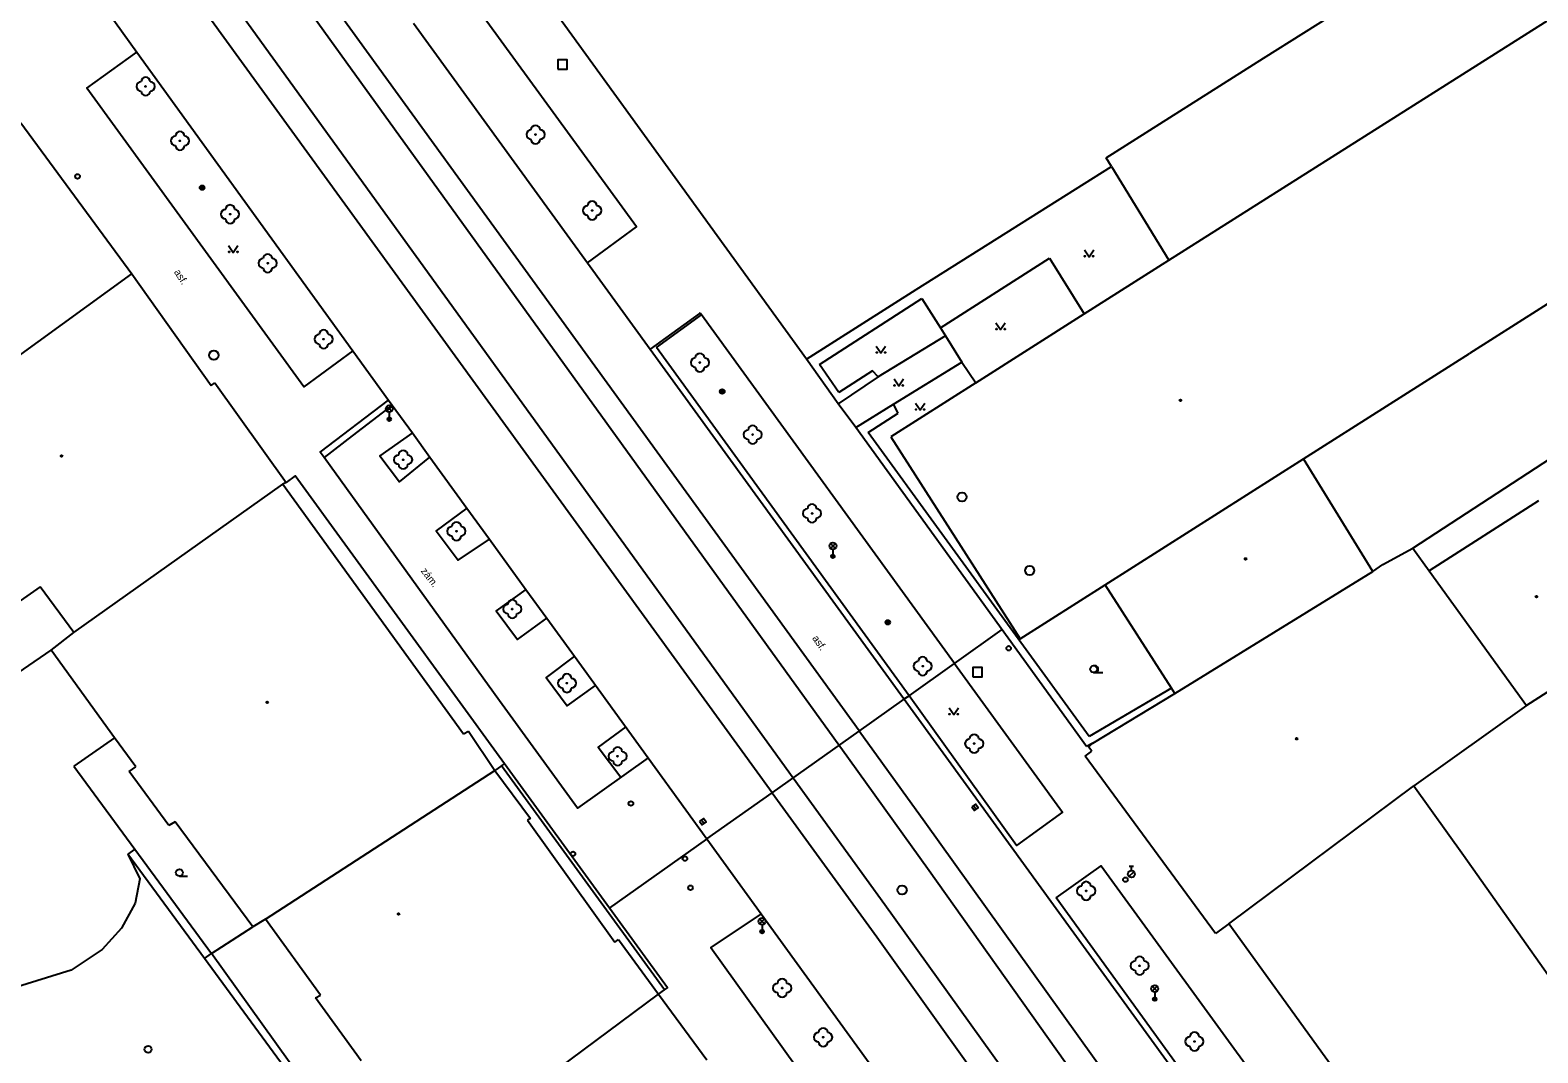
# Model space of a CAD drawing. Extents: x -599770 to -598493, y -1162076 to -1159209.
# Drawn here: x -598888.7 to -598807, y -1159794.5 to -1159739 of the extents above; entities that cross this region are included whole.
import ezdxf

# ---------------------------------------------------------------- set-up
doc = ezdxf.new("R2010")
doc.units = 0
doc.layers.add('Podklad', color=7, linetype='Continuous')

msp = doc.modelspace()

# ---------------------------------------------------------------- linework, layer by layer
at = {"layer": 'Podklad'}
for p, q in [((-598869.363, -1159759.65), (-598869.098, -1159759.385)), ((-598869.363, -1159759.385), (-598869.098, -1159759.65)), ((-598869.23, -1159759.705), (-598869.23, -1159760.08)), ((-598845.312, -1159767.09), (-598845.047, -1159766.825)), ((-598845.312, -1159766.825), (-598845.047, -1159767.09)), ((-598845.18, -1159767.145), (-598845.18, -1159767.52)), ((-598831.05, -1159773.828), (-598830.55, -1159773.828)), ((-598837.552, -1159781.038), (-598837.408, -1159781.242)), ((-598852.302, -1159781.818), (-598852.158, -1159782.022)), ((-598829.129, -1159784.896), (-598828.864, -1159784.631)), ((-598829.125, -1159784.323), (-598828.875, -1159784.323)), ((-598829, -1159784.573), (-598829, -1159784.323)), ((-598880.61, -1159784.867), (-598880.172, -1159784.867)), ((-598849.152, -1159787.45), (-598848.887, -1159787.185)), ((-598849.152, -1159787.185), (-598848.887, -1159787.45)), ((-598849.02, -1159787.505), (-598849.02, -1159787.88)), ((-598827.863, -1159791.11), (-598827.598, -1159790.845)), ((-598827.863, -1159790.845), (-598827.598, -1159791.11)), ((-598827.73, -1159791.165), (-598827.73, -1159791.54))]:
    msp.add_line(p, q, dxfattribs=at)
for points in [[(-598844.33, -1159778.48), (-598871.56, -1159740.72), (-598895.33, -1159707.72), (-598923.14, -1159669.47), (-598961.62, -1159616.26), (-599010.1, -1159549.52)], [(-599012.96, -1159550.69), (-598985.05, -1159589.26), (-598961.84, -1159621.21), (-598938.14, -1159654.05), (-598918, -1159681.71), (-598847.33, -1159779.54)], [(-598846.62, -1159756.83), (-598929.23, -1159642.69), (-598940.93, -1159626.51)], [(-598843.75, -1159776.99), (-598933.37, -1159653.28)], [(-598848.47, -1159780.35), (-598920.35, -1159681.3)], [(-598858.49, -1159751.591), (-598855.83, -1159749.642), (-598872.681, -1159726.48), (-598875.283, -1159728.434)], [(-598885.32, -1159736.81), (-598882.91, -1159740.17)], [(-598831.56, -1159754.37), (-598826.97, -1159751.46), (-598803.94, -1159736.87)], [(-598821.84, -1159740.5), (-598817.46, -1159737.75)], [(-598867.92, -1159738.59), (-598858.49, -1159751.591), (-598855.092, -1159756.276), (-598811.07, -1159816.97)], [(-598871.21, -1159756.38), (-598873.86, -1159758.33), (-598885.63, -1159742.13), (-598882.91, -1159740.17)], [(-598882.91, -1159740.17), (-598871.21, -1159756.38)], [(-598830.36, -1159745.9), (-598821.84, -1159740.5)], [(-598889.21, -1159744), (-598883.18, -1159752.19)], [(-598840.67, -1159753.04), (-598830.07, -1159746.37)], [(-598830.07, -1159746.37), (-598830.36, -1159745.9)], [(-598830.07, -1159746.37), (-598826.97, -1159751.46)], [(-598795.41, -1159746.82), (-598810.66, -1159756.51)], [(-598877.94, -1159750.655), (-598877.69, -1159751.03), (-598877.44, -1159750.655)], [(-598831.54, -1159750.895), (-598831.29, -1159751.27), (-598831.04, -1159750.895)], [(-598839.34, -1159755.12), (-598833.43, -1159751.35)], [(-598833.43, -1159751.35), (-598831.56, -1159754.37)], [(-598895.8, -1159761.35), (-598883.18, -1159752.19)], [(-598883.18, -1159752.19), (-598878.89, -1159758.26)], [(-598846.62, -1159756.83), (-598840.67, -1159753.04)], [(-598845.9, -1159757.12), (-598840.36, -1159753.54)], [(-598840.36, -1159753.54), (-598839.34, -1159755.12)], [(-598852.382, -1159754.321), (-598852.411, -1159754.342), (-598855.092, -1159756.276)], [(-598854.74, -1159756.2), (-598852.31, -1159754.42)], [(-598852.31, -1159754.42), (-598852.382, -1159754.321)], [(-598838.59, -1159773.34), (-598852.31, -1159754.42)], [(-598837.44, -1159758.11), (-598831.56, -1159754.37)], [(-598813.74, -1159767.07), (-598794.26, -1159754.36)], [(-598839.34, -1159755.12), (-598839.08, -1159755.56)], [(-598836.34, -1159754.845), (-598836.09, -1159755.22), (-598835.84, -1159754.845)], [(-598841.05, -1159775.08), (-598854.74, -1159756.2)], [(-598842.83, -1159756.115), (-598842.58, -1159756.49), (-598842.33, -1159756.115)], [(-598839.08, -1159755.56), (-598842.73, -1159757.79)], [(-598839.08, -1159755.56), (-598838.19, -1159756.98)], [(-598871.21, -1159756.38), (-598869.27, -1159759.05)], [(-598844.89, -1159759.25), (-598846.62, -1159756.83)], [(-598841.89, -1159759.27), (-598838.19, -1159756.98)], [(-598838.19, -1159756.98), (-598837.44, -1159758.11)], [(-598819.67, -1159762.23), (-598810.66, -1159756.51)], [(-598844.85, -1159758.63), (-598845.9, -1159757.12)], [(-598842.73, -1159757.79), (-598844.89, -1159759.25)], [(-598843.03, -1159757.46), (-598844.85, -1159758.63)], [(-598842.73, -1159757.79), (-598843.03, -1159757.46)], [(-598878.89, -1159758.26), (-598878.69, -1159758.11)], [(-598878.69, -1159758.11), (-598874.82, -1159763.51)], [(-598837.44, -1159758.11), (-598842.04, -1159761.04)], [(-598841.86, -1159757.895), (-598841.61, -1159758.27), (-598841.36, -1159757.895)], [(-598855.2, -1159778.45), (-598859.03, -1159781.19), (-598863.26, -1159775.36), (-598872.765, -1159762.155), (-598872.97, -1159761.87), (-598869.27, -1159759.05)], [(-598869.072, -1159759.323), (-598871.248, -1159760.991), (-598872.765, -1159762.155)], [(-598869.27, -1159759.05), (-598869.072, -1159759.323), (-598867.98, -1159760.82)], [(-598843.94, -1159760.54), (-598844.89, -1159759.25)], [(-598843.94, -1159760.54), (-598841.89, -1159759.27)], [(-598841.64, -1159759.75), (-598841.89, -1159759.27)], [(-598840.7, -1159759.205), (-598840.45, -1159759.58), (-598840.2, -1159759.205)], [(-598843.27, -1159760.8), (-598841.64, -1159759.75)], [(-598867.98, -1159760.82), (-598869.745, -1159762.066), (-598868.684, -1159763.483), (-598867.03, -1159762.14)], [(-598867.98, -1159760.82), (-598867.03, -1159762.14)], [(-598831.43, -1159777.83), (-598843.94, -1159760.54)], [(-598831.28, -1159777.29), (-598843.27, -1159760.8)], [(-598842.04, -1159761.04), (-598835.03, -1159771.99)], [(-598867.03, -1159762.14), (-598865.018, -1159764.913), (-598863.804, -1159766.586), (-598861.823, -1159769.318), (-598860.697, -1159770.87), (-598859.195, -1159772.941), (-598855.2, -1159778.45)], [(-598830.42, -1159769.06), (-598819.67, -1159762.23)], [(-598815.9, -1159768.35), (-598819.67, -1159762.23)], [(-598874.82, -1159763.51), (-598875, -1159763.61)], [(-598862.977, -1159778.779), (-598874.335, -1159763.157), (-598874.82, -1159763.51)], [(-598886.34, -1159771.66), (-598875, -1159763.61)], [(-598875, -1159763.61), (-598865.2, -1159777.15)], [(-598865.018, -1159764.913), (-598866.691, -1159766.143), (-598865.502, -1159767.73), (-598863.804, -1159766.586)], [(-598806.93, -1159764.51), (-598812.85, -1159768.3)], [(-598815.37, -1159767.97), (-598813.74, -1159767.07)], [(-598813.74, -1159767.07), (-598812.85, -1159768.3)], [(-598826.65, -1159774.96), (-598815.9, -1159768.35)], [(-598815.9, -1159768.35), (-598815.37, -1159767.97)], [(-598812.85, -1159768.3), (-598807.58, -1159775.61)], [(-598888.15, -1159769.17), (-598889.42, -1159770.06)], [(-598886.34, -1159771.66), (-598888.15, -1159769.17)], [(-598835.03, -1159771.99), (-598830.42, -1159769.06)], [(-598826.83, -1159774.67), (-598830.42, -1159769.06)], [(-598861.823, -1159769.318), (-598863.438, -1159770.485), (-598862.276, -1159772.037), (-598860.697, -1159770.87)], [(-598887.56, -1159772.62), (-598886.34, -1159771.66)], [(-598857.29, -1159786.6), (-598852.02, -1159782.86), (-598852.01, -1159782.85), (-598848.47, -1159780.35), (-598843.75, -1159777), (-598841.32, -1159775.27), (-598841.31, -1159775.26), (-598841.05, -1159775.08), (-598838.59, -1159773.34), (-598836.01, -1159771.49)], [(-598802.06, -1159772.08), (-598807.58, -1159775.61)], [(-598890.28, -1159774.47), (-598887.56, -1159772.62)], [(-598884.13, -1159777.37), (-598887.56, -1159772.62)], [(-598859.195, -1159772.941), (-598860.734, -1159774.095), (-598859.59, -1159775.623), (-598858.046, -1159774.526)], [(-598838.59, -1159773.34), (-598832.74, -1159781.4), (-598835.22, -1159783.21), (-598841.05, -1159775.08)], [(-598826.83, -1159774.67), (-598831.28, -1159777.29)], [(-598831.09, -1159777.66), (-598826.65, -1159774.96)], [(-598826.65, -1159774.96), (-598826.83, -1159774.67)], [(-598838.88, -1159775.735), (-598838.63, -1159776.11), (-598838.38, -1159775.735)], [(-598807.58, -1159775.61), (-598813.69, -1159779.97)], [(-598884.13, -1159777.37), (-598886.34, -1159778.9)], [(-598882.97, -1159778.94), (-598884.13, -1159777.37)], [(-598865.2, -1159777.15), (-598864.93, -1159777)], [(-598864.93, -1159777), (-598863.5, -1159779.14)], [(-598856.414, -1159776.777), (-598857.902, -1159777.875), (-598856.679, -1159779.508)], [(-598843.75, -1159776.99), (-598840.19, -1159781.92), (-598830.23, -1159795.83), (-598820.48, -1159810.31), (-598817.71, -1159814.42), (-598807.13, -1159830.65), (-598799.62, -1159842.54), (-598789.32, -1159859.23), (-598777.02, -1159879.05), (-598762.59, -1159902.44), (-598742.56, -1159934.87), (-598727.66, -1159958.93), (-598713.4, -1159981.9), (-598704.83, -1159995.51), (-598704.576, -1159995.888), (-598697.85, -1160005.91), (-598688.24, -1160019.21)], [(-598831.51, -1159778.36), (-598831.15, -1159778.09)], [(-598831.09, -1159777.66), (-598831.43, -1159777.83)], [(-598831.32, -1159777.85), (-598831.09, -1159777.66)], [(-598831.15, -1159778.09), (-598831.32, -1159777.85)], [(-598886.34, -1159778.9), (-598883.02, -1159783.41)], [(-598883.34, -1159779.19), (-598882.97, -1159778.94)], [(-598863.142, -1159778.89), (-598863.5, -1159779.14)], [(-598863.142, -1159778.89), (-598862.977, -1159778.779)], [(-598854.306, -1159791.045), (-598857.455, -1159786.714), (-598863.142, -1159778.89)], [(-598857.292, -1159786.599), (-598862.977, -1159778.779)], [(-598855.2, -1159778.45), (-598849.07, -1159786.91)], [(-598778.11, -1159879.76), (-598782.03, -1159873.55), (-598790.61, -1159859.97), (-598800.87, -1159843.29), (-598808.4, -1159831.29), (-598818.91, -1159815.22), (-598831.24, -1159796.87), (-598839.97, -1159784.58), (-598844.33, -1159778.48)], [(-598824.44, -1159787.99), (-598831.51, -1159778.36)], [(-598881.18, -1159782.13), (-598883.34, -1159779.19)], [(-598875.95, -1159787.21), (-598863.5, -1159779.14)], [(-598863.5, -1159779.14), (-598861.58, -1159781.74)], [(-598847.33, -1159779.54), (-598842.36, -1159786.4), (-598833.69, -1159798.5), (-598821.25, -1159816.96), (-598810.86, -1159832.91), (-598803.35, -1159844.88), (-598793.06, -1159861.51), (-598780.64, -1159881.42)], [(-598848.47, -1159780.35), (-598842.79, -1159788.17), (-598834.87, -1159799.27), (-598822.51, -1159817.59), (-598812.1, -1159833.66), (-598794.85, -1159861.18), (-598781.86, -1159882.23), (-598733.11, -1159961.13)], [(-598823.72, -1159787.46), (-598813.69, -1159779.97)], [(-598813.69, -1159779.97), (-598810.99, -1159783.74)], [(-598880.83, -1159781.93), (-598881.18, -1159782.13)], [(-598876.63, -1159787.62), (-598880.83, -1159781.93)], [(-598861.58, -1159781.74), (-598861.74, -1159781.83)], [(-598861.74, -1159781.83), (-598857, -1159788.45)], [(-598883.02, -1159783.41), (-598883.4, -1159783.67)], [(-598883.4, -1159783.67), (-598882.76, -1159785.01)], [(-598879.25, -1159789.34), (-598883.4, -1159783.67)], [(-598883.02, -1159783.41), (-598878.86, -1159789.06)], [(-598810.99, -1159783.74), (-598803.46, -1159794.41)], [(-598833.08, -1159786.05), (-598830.63, -1159784.32), (-598821.66, -1159796.67), (-598814.52, -1159806.51), (-598817.15, -1159808.03), (-598824.33, -1159798.14), (-598833.08, -1159786.05)], [(-598882.76, -1159785.01), (-598883.01, -1159786.34)], [(-598883.01, -1159786.34), (-598883.75, -1159787.7)], [(-598875.95, -1159787.21), (-598876.63, -1159787.62)], [(-598872.96, -1159791.33), (-598875.95, -1159787.21)], [(-598854.306, -1159791.045), (-598854.145, -1159790.927), (-598857.292, -1159786.599)], [(-598849.07, -1159786.91), (-598851.8, -1159788.75), (-598843.24, -1159800.7), (-598840.67, -1159798.87), (-598840.51, -1159798.75)], [(-598849.07, -1159786.91), (-598840.51, -1159798.75)], [(-598883.75, -1159787.7), (-598884.8, -1159788.85)], [(-598878.86, -1159789.06), (-598876.63, -1159787.62)], [(-598823.72, -1159787.46), (-598824.44, -1159787.99)], [(-598813.27, -1159801.92), (-598823.72, -1159787.46)], [(-598884.8, -1159788.85), (-598886.48, -1159789.97)], [(-598857, -1159788.45), (-598856.81, -1159788.31)], [(-598856.81, -1159788.31), (-598854.63, -1159791.28)], [(-598879.25, -1159789.34), (-598878.86, -1159789.06)], [(-598872.6, -1159798.42), (-598879.25, -1159789.34)], [(-598871.92, -1159798.78), (-598878.86, -1159789.06)], [(-598886.48, -1159789.97), (-598891.79, -1159791.62)], [(-598873.23, -1159791.48), (-598872.96, -1159791.33)], [(-598865.47, -1159799.33), (-598854.63, -1159791.28)], [(-598854.63, -1159791.28), (-598854.306, -1159791.045)], [(-598854.63, -1159791.28), (-598852.02, -1159794.84)], [(-598870.76, -1159794.89), (-598873.23, -1159791.48)]]:
    msp.add_lwpolyline(points, dxfattribs=at)
for points in [[(-598860.09, -1159741.09), (-598859.59, -1159741.09), (-598859.59, -1159740.59), (-598860.09, -1159740.59)], [(-598837.59, -1159774.06), (-598837.09, -1159774.06), (-598837.09, -1159773.56), (-598837.59, -1159773.56)], [(-598837.654, -1159781.109), (-598837.511, -1159781.314), (-598837.306, -1159781.171), (-598837.449, -1159780.966)], [(-598852.404, -1159781.889), (-598852.261, -1159782.094), (-598852.056, -1159781.951), (-598852.199, -1159781.746)]]:
    msp.add_lwpolyline(points, close=True, dxfattribs=at)
for centre, radius in [((-598882.44, -1159742.03), 0.025), ((-598861.3, -1159744.64), 0.025), ((-598880.58, -1159744.98), 0.025), ((-598886.13, -1159746.91), 0.125), ((-598879.38, -1159747.52), 0.125), ((-598879.38, -1159747.52), 0.1), ((-598879.38, -1159747.52), 0.075), ((-598879.38, -1159747.52), 0.05), ((-598879.38, -1159747.52), 0.025), ((-598858.23, -1159748.76), 0.025), ((-598877.86, -1159748.96), 0.025), ((-598877.915, -1159751.005), 0.025), ((-598877.465, -1159751.005), 0.025), ((-598831.515, -1159751.245), 0.025), ((-598831.065, -1159751.245), 0.025), ((-598875.82, -1159751.62), 0.025), ((-598836.315, -1159755.195), 0.025), ((-598835.865, -1159755.195), 0.025), ((-598872.79, -1159755.74), 0.025), ((-598878.74, -1159756.61), 0.25), ((-598852.39, -1159757.01), 0.025), ((-598842.805, -1159756.465), 0.025), ((-598842.355, -1159756.465), 0.025), ((-598851.18, -1159758.58), 0.125), ((-598851.18, -1159758.58), 0.1), ((-598851.18, -1159758.58), 0.075), ((-598851.18, -1159758.58), 0.05), ((-598851.18, -1159758.58), 0.025), ((-598841.835, -1159758.245), 0.025), ((-598841.385, -1159758.245), 0.025), ((-598869.23, -1159759.517), 0.188), ((-598826.34, -1159759.06), 0.045), ((-598826.34, -1159759.06), 0.0199), ((-598869.23, -1159760.08), 0.1), ((-598869.23, -1159760.08), 0.0723), ((-598869.23, -1159760.08), 0.0438), ((-598840.675, -1159759.555), 0.025), ((-598840.225, -1159759.555), 0.025), ((-598849.53, -1159760.92), 0.025), ((-598887, -1159762.08), 0.045), ((-598887, -1159762.08), 0.0199), ((-598868.48, -1159762.28), 0.025), ((-598838.18, -1159764.3), 0.25), ((-598846.31, -1159765.19), 0.025), ((-598865.59, -1159766.16), 0.025), ((-598845.18, -1159766.957), 0.188), ((-598845.18, -1159767.52), 0.1), ((-598845.18, -1159767.52), 0.0723), ((-598845.18, -1159767.52), 0.0438), ((-598822.81, -1159767.66), 0.045), ((-598822.81, -1159767.66), 0.0199), ((-598834.51, -1159768.29), 0.25), ((-598807.04, -1159769.71), 0.045), ((-598807.04, -1159769.71), 0.0199), ((-598862.56, -1159770.38), 0.025), ((-598842.2, -1159771.1), 0.125), ((-598842.2, -1159771.1), 0.1), ((-598842.2, -1159771.1), 0.075), ((-598842.2, -1159771.1), 0.05), ((-598842.2, -1159771.1), 0.025), ((-598835.65, -1159772.51), 0.125), ((-598840.31, -1159773.48), 0.025), ((-598831.05, -1159773.64), 0.188), ((-598859.6, -1159774.4), 0.025), ((-598875.85, -1159775.44), 0.045), ((-598875.85, -1159775.44), 0.0199), ((-598838.855, -1159776.085), 0.025), ((-598838.405, -1159776.085), 0.025), ((-598820.04, -1159777.42), 0.045), ((-598820.04, -1159777.42), 0.0199), ((-598837.52, -1159777.68), 0.025), ((-598856.85, -1159778.37), 0.025), ((-598856.13, -1159780.93), 0.125), ((-598859.27, -1159783.66), 0.125), ((-598853.2, -1159783.92), 0.125), ((-598880.61, -1159784.68), 0.188), ((-598829, -1159784.76), 0.188), ((-598852.9, -1159785.5), 0.125), ((-598841.43, -1159785.62), 0.25), ((-598831.45, -1159785.67), 0.025), ((-598829.32, -1159785.06), 0.125), ((-598868.73, -1159786.92), 0.045), ((-598868.73, -1159786.92), 0.0199), ((-598849.02, -1159787.317), 0.188), ((-598849.02, -1159787.88), 0.1), ((-598849.02, -1159787.88), 0.0723), ((-598849.02, -1159787.88), 0.0438), ((-598828.55, -1159789.73), 0.025), ((-598847.93, -1159790.94), 0.025), ((-598827.73, -1159790.977), 0.188), ((-598827.73, -1159791.54), 0.1), ((-598827.73, -1159791.54), 0.0723), ((-598827.73, -1159791.54), 0.0438), ((-598845.71, -1159793.61), 0.025), ((-598825.58, -1159793.84), 0.025), ((-598882.31, -1159794.27), 0.188)]:
    msp.add_circle(centre, radius, dxfattribs=at)
for centre, radius, start, end in [((-598882.69, -1159742.03), 0.25, 90, 270), ((-598882.44, -1159741.78), 0.25, 0, 180), ((-598882.44, -1159742.28), 0.25, 180, 0), ((-598882.19, -1159742.03), 0.25, 270, 90), ((-598880.83, -1159744.98), 0.25, 90, 270), ((-598880.58, -1159744.73), 0.25, 0, 180), ((-598880.33, -1159744.98), 0.25, 270, 90), ((-598861.55, -1159744.64), 0.25, 90, 270), ((-598861.3, -1159744.39), 0.25, 0, 180), ((-598861.05, -1159744.64), 0.25, 270, 90), ((-598880.58, -1159745.23), 0.25, 180, 0), ((-598861.3, -1159744.89), 0.25, 180, 0), ((-598878.11, -1159748.96), 0.25, 90, 270), ((-598877.86, -1159748.71), 0.25, 0, 180), ((-598877.61, -1159748.96), 0.25, 270, 90), ((-598858.48, -1159748.76), 0.25, 90, 270), ((-598858.23, -1159748.51), 0.25, 0, 180), ((-598857.98, -1159748.76), 0.25, 270, 90), ((-598877.86, -1159749.21), 0.25, 180, 0), ((-598858.23, -1159749.01), 0.25, 180, 0), ((-598875.82, -1159751.37), 0.25, 0, 180), ((-598876.07, -1159751.62), 0.25, 90, 270), ((-598875.82, -1159751.87), 0.25, 180, 0), ((-598875.57, -1159751.62), 0.25, 270, 90), ((-598872.79, -1159755.49), 0.25, 0, 180), ((-598873.04, -1159755.74), 0.25, 90, 270), ((-598872.79, -1159755.99), 0.25, 180, 0), ((-598872.54, -1159755.74), 0.25, 270, 90), ((-598852.64, -1159757.01), 0.25, 90, 270), ((-598852.39, -1159756.76), 0.25, 0, 180), ((-598852.14, -1159757.01), 0.25, 270, 90), ((-598852.39, -1159757.26), 0.25, 180, 0), ((-598849.78, -1159760.92), 0.25, 90, 270), ((-598849.53, -1159760.67), 0.25, 0, 180), ((-598849.28, -1159760.92), 0.25, 270, 90), ((-598868.48, -1159762.03), 0.25, 0, 180), ((-598849.53, -1159761.17), 0.25, 180, 0), ((-598868.73, -1159762.28), 0.25, 90, 270), ((-598868.48, -1159762.53), 0.25, 180, 0), ((-598868.23, -1159762.28), 0.25, 270, 90), ((-598846.56, -1159765.19), 0.25, 90, 270), ((-598846.31, -1159764.94), 0.25, 0, 180), ((-598846.06, -1159765.19), 0.25, 270, 90), ((-598865.84, -1159766.16), 0.25, 90, 270), ((-598865.59, -1159765.91), 0.25, 0, 180), ((-598865.34, -1159766.16), 0.25, 270, 90), ((-598846.31, -1159765.44), 0.25, 180, 0), ((-598865.59, -1159766.41), 0.25, 180, 0), ((-598862.56, -1159770.13), 0.25, 0, 180), ((-598862.81, -1159770.38), 0.25, 90, 270), ((-598862.56, -1159770.63), 0.25, 180, 0), ((-598862.31, -1159770.38), 0.25, 270, 90), ((-598840.56, -1159773.48), 0.25, 90, 270), ((-598840.31, -1159773.23), 0.25, 0, 180), ((-598840.06, -1159773.48), 0.25, 270, 90), ((-598859.85, -1159774.4), 0.25, 90, 270), ((-598859.6, -1159774.15), 0.25, 0, 180), ((-598859.35, -1159774.4), 0.25, 270, 90), ((-598840.31, -1159773.73), 0.25, 180, 0), ((-598830.988, -1159773.64), 0.188, 260.40593, 99.59407), ((-598859.6, -1159774.65), 0.25, 180, 0), ((-598837.77, -1159777.68), 0.25, 90, 270), ((-598837.52, -1159777.43), 0.25, 0, 180), ((-598837.27, -1159777.68), 0.25, 270, 90), ((-598857.1, -1159778.37), 0.25, 90, 270), ((-598856.85, -1159778.12), 0.25, 0, 180), ((-598856.6, -1159778.37), 0.25, 270, 90), ((-598837.52, -1159777.93), 0.25, 180, 0), ((-598856.85, -1159778.62), 0.25, 180, 0), ((-598831.7, -1159785.67), 0.25, 90, 270), ((-598831.45, -1159785.42), 0.25, 0, 180), ((-598831.2, -1159785.67), 0.25, 270, 90), ((-598831.45, -1159785.92), 0.25, 180, 0), ((-598828.8, -1159789.73), 0.25, 90, 270), ((-598828.55, -1159789.48), 0.25, 0, 180), ((-598828.3, -1159789.73), 0.25, 270, 90), ((-598847.93, -1159790.69), 0.25, 0, 180), ((-598828.55, -1159789.98), 0.25, 180, 0), ((-598848.18, -1159790.94), 0.25, 90, 270), ((-598847.93, -1159791.19), 0.25, 180, 0), ((-598847.68, -1159790.94), 0.25, 270, 90), ((-598845.96, -1159793.61), 0.25, 90, 270), ((-598845.71, -1159793.36), 0.25, 0, 180), ((-598845.46, -1159793.61), 0.25, 270, 90), ((-598825.83, -1159793.84), 0.25, 90, 270), ((-598825.58, -1159793.59), 0.25, 0, 180), ((-598825.33, -1159793.84), 0.25, 270, 90), ((-598845.71, -1159793.86), 0.25, 180, 0), ((-598825.58, -1159794.09), 0.25, 180, 0)]:
    msp.add_arc(centre, radius, start, end, dxfattribs=at)

# ---------------------------------------------------------------- texts
for s, rotation, p in [('asf.', 302.45, (-598880.92, -1159752.1)), ('zám.', 307.32, (-598867.54, -1159768.32)), ('asf.', 304.69, (-598846.32, -1159771.97))]:
    msp.add_text(s, height=0.4, rotation=rotation, dxfattribs=at).set_placement(p)

doc.saveas('drawing.dxf')
